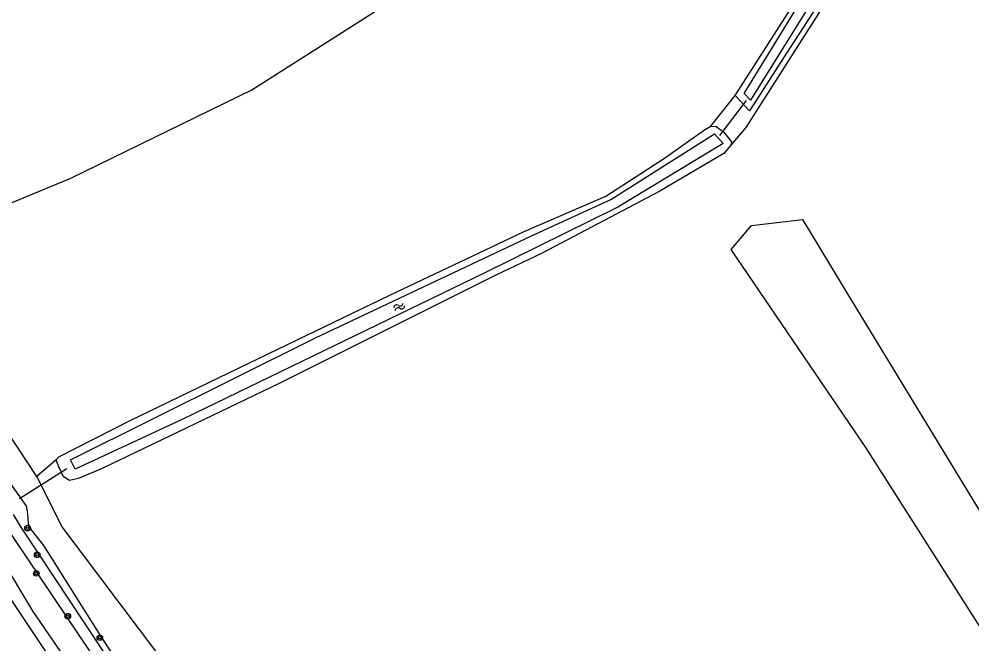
# Model space of a CAD drawing. Extents: x 126000 to 131009, y 393000 to 395500.
# Drawn here: x 130065 to 130200.4, y 395294 to 395382.9 of the extents above; entities that cross this region are included whole.
import ezdxf

# ---------------------------------------------------------------- set-up
doc = ezdxf.new("R2010")
doc.units = 0
for name, color, linetype in [('gg-knt-bronhoudergrens', 7, 'Continuous'), ('gg-knt-verharding', 7, 'Continuous'), ('gg-kntw-bovenkant insteek waterloop', 7, 'Continuous'), ('gg-kntw-waterlijn', 7, 'Continuous'), ('gg-kwrk-duiker nz buis', 7, 'Continuous'), ('gt-symb-boom', 7, 'Continuous'), ('gt-symb-watersymbool', 7, 'Continuous')]:
    doc.layers.add(name, color=color, linetype=linetype)

# ---------------------------------------------------------------- blocks, each defined once
blk = doc.blocks.new('gt0-WA')
at = {"layer": 'gt-symb-watersymbool'}
for centre, start, end in [((-0.32, 0.02), 28.0725, 151.9275), ((0.43, 0.42), 208.0725, 331.9275), ((-0.32, -0.43), 28.0725, 151.9275), ((0.43, -0.03), 208.0725, 331.9275)]:
    blk.add_arc(centre, 0.425, start, end, dxfattribs=at)
blk = doc.blocks.new('gt0-BOOM')
at = {"layer": 'gt-symb-boom'}
for radius in [0.4, 0.2]:
    blk.add_circle((0, 0), radius, dxfattribs=at)

msp = doc.modelspace()

# ---------------------------------------------------------------- linework, layer by layer
at = {"layer": 'gg-knt-bronhoudergrens'}
for p, q in [((130163.34, 395367.62), (130166.81, 395372)), ((130067.55, 395317.83), (130046.63, 395349.57)), ((130070.34, 395320.2), (130067.55, 395317.83))]:
    msp.add_line(p, q, dxfattribs=at)
for points in [[(130195.1, 395409.59), (130168.31, 395367.44), (130166.18, 395364.94)], [(130046.63, 395349.57), (130072.38, 395360.27), (130098.11, 395372.8), (130129.08, 395392.58), (130148.31, 395403.59)], [(130226, 395258.13), (130185.37, 395321.98), (130166.24, 395350.09), (130169.09, 395353.52), (130176.34, 395354.36), (130182.68, 395343.93), (130215, 395290.81), (130229.02, 395267.76), (130229.53, 395261.05)], [(130067.55, 395317.83), (130071.1, 395310.71), (130087.6, 395288.78), (130096.59, 395275.38), (130120.21, 395239.43), (130164.15, 395172.36), (130187.96, 395136.17), (130212.33, 395099.14), (130226.52, 395074.27)]]:
    msp.add_lwpolyline(points, dxfattribs=at)
at = {"layer": 'gg-knt-verharding'}
msp.add_lwpolyline([(130013.09, 395376.16), (130039.81, 395336.29), (130065.59, 395297.79), (130080.53, 395275.35), (130121.73, 395213.91), (130149.67, 395172.14), (130173.5, 395136.74), (130189.8, 395112.42), (130214.95, 395074.75), (130242.57, 395033.59), (130268.02, 394995.58), (130291.15, 394961.37), (130291.41, 394960.98)], dxfattribs=at)
at = {"layer": 'gg-kntw-bovenkant insteek waterloop'}
for p, q in [((130166.18, 395364.94), (130165.18, 395363.75)), ((130066.05, 395313.72), (130063.53, 395317.26))]:
    msp.add_line(p, q, dxfattribs=at)
for points in [[(130166.81, 395372), (130182.62, 395396.75), (130190.19, 395408.96), (130188.34, 395409.05), (130187.26, 395410.48), (130187.87, 395412.45), (130190.97, 395416.7), (130192.74, 395418.71), (130195.02, 395419.17), (130196.82, 395419.69)], [(130195.1, 395409.59), (130194.49, 395409.2), (130188.27, 395399.79), (130174.53, 395378.68), (130168.84, 395369.83), (130166.81, 395372)], [(130017.59, 395381.92), (130017.18, 395381.41), (130015.91, 395379.14), (130042.99, 395338.7), (130067.01, 395298.64), (130081.94, 395276.9), (130109.42, 395235.94), (130122.87, 395214.92), (130151.19, 395172.89), (130175.05, 395137.91), (130191.25, 395113.2), (130216.52, 395076.18), (130243.86, 395037.85), (130274.12, 394994.56), (130294.23, 394963.7), (130295.33, 394962.57)], [(130070.34, 395320.2), (130070.72, 395320.66), (130080.85, 395325.79), (130101.81, 395335.96), (130117.74, 395343.6), (130136.82, 395352.68), (130148.43, 395357.68), (130156.73, 395363.08), (130162.43, 395367.13), (130163.34, 395367.62)], [(130163.34, 395367.62), (130164.11, 395367.58), (130165.14, 395366.82), (130166.25, 395365.4), (130166.18, 395364.94)], [(130165.18, 395363.75), (130156.09, 395358.38), (130139.38, 395349.61), (130132.8, 395346.48), (130102.11, 395331.1), (130076.85, 395319), (130073.47, 395317.57), (130072.21, 395317.27), (130071.35, 395317.79), (130070.65, 395319.3), (130070.34, 395320.2)], [(130066.05, 395313.72), (130066.24, 395312.47), (130066.35, 395311.16), (130066.78, 395310.26), (130068.51, 395308.04), (130076.92, 395294.74), (130096.38, 395265.04), (130126.63, 395219.91), (130147.99, 395187.93), (130174.57, 395148.89), (130201.68, 395108.58), (130226.61, 395071.4), (130260.62, 395020.11), (130274.12, 395000)]]:
    msp.add_lwpolyline(points, dxfattribs=at)
at = {"layer": 'gg-kntw-waterlijn'}
for points in [[(130191.94, 395416.51), (130192.94, 395417.95), (130196.33, 395418.43), (130197.69, 395419), (130198.91, 395418.41), (130199.37, 395417.5), (130199.3, 395416.16), (130197.85, 395413.09), (130196.37, 395411.63), (130194.96, 395410.75), (130193.19, 395409.97), (130190.17, 395404.8), (130178.33, 395386.43), (130168.97, 395371.36), (130168.07, 395372.28), (130175.19, 395383.83), (130191.68, 395409.88), (130189.3, 395409.99), (130188.63, 395410.63), (130188.84, 395411.76), (130191.94, 395416.51)], [(130072.34, 395320.19), (130107.15, 395337.57), (130137.84, 395352.05), (130149.14, 395357.21), (130163.84, 395366.53), (130165.11, 395365.16), (130150.11, 395356.15), (130131.21, 395346.77), (130088.39, 395326.05), (130073.01, 395318.89), (130072.34, 395320.19)], [(130062.76, 395311.37), (130091.35, 395268.79), (130119.14, 395227.82), (130170.37, 395150.95), (130185.53, 395128.79), (130218.98, 395078.32), (130255.69, 395023.55), (130266.64, 395007.61), (130280.2, 394987.3), (130295.29, 394963.95), (130296.34, 394964.25), (130258.22, 395022.05), (130219.87, 395079.31), (130170.51, 395153.34), (130100.43, 395257.6), (130065.23, 395310.77), (130064.27, 395312.45)]]:
    msp.add_lwpolyline(points, dxfattribs=at)
at = {"layer": 'gg-kwrk-duiker nz buis'}
for p, q in [((130168.37, 395371.28), (130164.58, 395366.31)), ((130071.81, 395318.95), (130065.1, 395314.66))]:
    msp.add_line(p, q, dxfattribs=at)

# ---------------------------------------------------------------- block references
at = {"layer": 'gt-symb-boom'}
for p in [(130066.25, 395310.51), (130067.62, 395306.7), (130067.49, 395304.07), (130071.97, 395297.98), (130076.52, 395294.93)]:
    msp.add_blockref('gt0-BOOM', p, dxfattribs=at)
at = {"layer": 'gt-symb-watersymbool', "rotation": 26.411374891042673}
msp.add_blockref('gt0-WA', (130118.99, 395341.93), dxfattribs=at)

doc.saveas('drawing.dxf')
